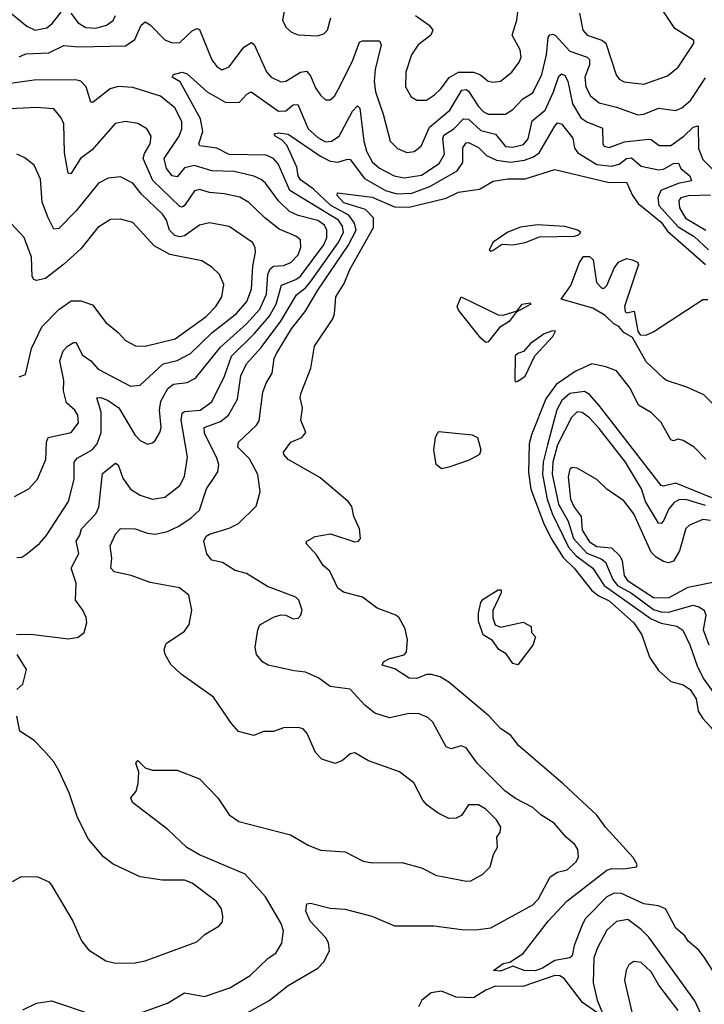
# Model space of a CAD drawing. Extents: x 1771496 to 1971148, y 471553 to 643630.
# Tile 543 of 656: x 1854067 to 1856840, y 628978 to 632967. Entities that reach past the tile are written whole.
import ezdxf

# ---------------------------------------------------------------- set-up
doc = ezdxf.new("R2010")
doc.units = 0

msp = doc.modelspace()

# ---------------------------------------------------------------- linework, layer by layer
at = {"layer": '0CON10XD'}
for points in [[(1853935, 633073.8), (1854095, 632940.8), (1854130, 632925), (1854176.5, 632935), (1854198.2, 632951.8), (1854235, 632998.2)], [(1855670.4, 632985), (1855725.6, 632945), (1855740.9, 632925), (1855732.5, 632905), (1855680.9, 632865), (1855653.5, 632825), (1855631.1, 632755), (1855630, 632695), (1855652.5, 632655), (1855675, 632641.4), (1855715, 632641.2), (1855746.8, 632663.2), (1855773, 632687), (1855807, 632733), (1855845, 632755.2), (1855905, 632754.8), (1855933.5, 632743.5), (1855965, 632718.8), (1855985, 632714.5), (1856015, 632718.2), (1856060.4, 632755), (1856090.4, 632795), (1856097.9, 632815), (1856094.6, 632845), (1856062.4, 632905), (1856080.8, 632965), (1856092.1, 633057.9)], [(1855140.8, 633015), (1855131.1, 632965), (1855145, 632937.5), (1855167.4, 632917.4), (1855195, 632905.7), (1855271.7, 632901.7), (1855299.3, 632910.7), (1855314.2, 632925), (1855327.5, 632975)], [(1854274.3, 632994.3), (1854303.8, 632955), (1854335, 632935.3), (1854375, 632932.5), (1854418.6, 632945), (1854445.7, 632964.3), (1854455.4, 632985)], [(1856334.1, 632994.1), (1856347.9, 632925), (1856365.7, 632905), (1856425, 632883.9), (1856441.6, 632871.6), (1856483.5, 632743.5), (1856495.8, 632725.8), (1856515.3, 632715.3), (1856595, 632705.9), (1856690.8, 632739.3), (1856734.6, 632775), (1856789.3, 632859.3), (1856798.8, 632875), (1856796.7, 632885), (1856721.3, 632931.3), (1856675, 633000)], [(1854065, 632817.5), (1854091.5, 632828.5), (1854185, 632832.5), (1854245, 632862.8), (1854305, 632856.9), (1854495, 632861.7), (1854533, 632887), (1854558.9, 632945), (1854575, 632958.5), (1854595, 632945.9), (1854655, 632886.4), (1854685, 632873.2), (1854715.6, 632875), (1854765, 632922.2), (1854785, 632931.8), (1854795, 632927.1), (1854845.3, 632805.3), (1854865, 632777.1), (1854885, 632764.4), (1854915, 632776.9), (1854975, 632855.9), (1855005.4, 632875.4), (1855016.3, 632866.3), (1855066.4, 632756.4), (1855085, 632734.6), (1855125, 632715.4), (1855145, 632718), (1855205, 632754.2), (1855228.5, 632758.5), (1855245, 632740.5), (1855265, 632691.1), (1855285, 632661.9), (1855305, 632642.9), (1855325, 632643.1), (1855342.6, 632657.4), (1855365, 632699.4), (1855416.1, 632803.9), (1855443.6, 632876.4), (1855455, 632881.8), (1855525, 632881.4), (1855531.5, 632865), (1855507.2, 632765), (1855502.7, 632717.3), (1855508.5, 632675), (1855539.5, 632585), (1855567.5, 632475), (1855597.8, 632445), (1855635, 632428.9), (1855665, 632433.8), (1855692.7, 632455), (1855727.6, 632532.4), (1855809.5, 632600.5), (1855857.7, 632682.3), (1855875, 632684.8), (1855885, 632677.1), (1855925.7, 632615), (1855944.1, 632595), (1855965, 632584.3), (1856035, 632584.7), (1856065, 632602.9), (1856105, 632647.1), (1856145, 632671.5), (1856181.9, 632745), (1856201.3, 632825), (1856207.7, 632895), (1856214.3, 632905.7), (1856225, 632908.9), (1856235.5, 632905), (1856295, 632839.5), (1856366.1, 632816.1), (1856375, 632806.5), (1856374.7, 632785), (1856356.8, 632735), (1856360.5, 632695), (1856379.4, 632659.4), (1856415, 632630.8), (1856485, 632613.2), (1856571.3, 632581.3), (1856595, 632584.7), (1856655, 632608.6), (1856725, 632598.8), (1856749.9, 632610.1), (1856785, 632639.6), (1856845, 632732.2)], [(1854515, 628928), (1854665, 628982.3), (1854735, 629024.5), (1854815, 629010), (1854917.5, 629045), (1855000, 629095), (1855073.3, 629165), (1855105, 629185.6), (1855128.9, 629225), (1855135.5, 629275), (1855126.4, 629305), (1855062.7, 629412.7), (1854980, 629505), (1854795, 629584.2), (1854743.4, 629613.4), (1854666.6, 629686.6), (1854524.2, 629795), (1854516.7, 629815), (1854538.3, 629841.7), (1854546.8, 629873.2), (1854548.8, 629918.8), (1854536.7, 629955), (1854545, 629966.2), (1854575, 629936.7), (1854605, 629926.7), (1854705, 629926.7), (1854795, 629892), (1854869.4, 629815), (1854915, 629745.7), (1854955, 629718.5), (1855164.5, 629664.5), (1855235, 629623.1), (1855285, 629602.9), (1855385, 629595.7), (1855458.3, 629558.3), (1855495, 629550.8), (1855615, 629552.9), (1855695, 629531.4), (1855755, 629500), (1855785.8, 629494.2), (1855875, 629477.5), (1855895, 629478.8), (1855942.5, 629505), (1855973.3, 629535), (1855986, 629585), (1856002.5, 629615), (1855999.4, 629655), (1856012.9, 629675), (1856015.6, 629695), (1855998.6, 629725), (1855955, 629768.6), (1855925, 629785.7), (1855885, 629786.2), (1855857.3, 629742.7), (1855835, 629732), (1855805, 629731.2), (1855762.4, 629752.4), (1855718, 629785), (1855700, 629805), (1855663.8, 629875), (1855605, 629920), (1855480, 629965), (1855425, 629996.7), (1855405, 629993.3), (1855374.4, 629965.6), (1855345, 629954.2), (1855291.3, 629971.3), (1855265, 629998.8), (1855232, 630075), (1855215, 630093.8), (1855195, 630100), (1855135, 630097.8), (1855095, 630083.1), (1855055, 630083.1), (1855015, 630067.5), (1854952.6, 630082.6), (1854925, 630116), (1854852, 630222), (1854721.1, 630315), (1854678.9, 630355), (1854655.6, 630395), (1854651.9, 630415), (1854660.6, 630439.4), (1854735, 630490), (1854753.2, 630516.8), (1854764.4, 630575), (1854751.4, 630635), (1854713.8, 630665), (1854595, 630687.6), (1854518.6, 630715), (1854450, 630730), (1854435.4, 630745), (1854439.7, 630785), (1854433.2, 630835), (1854455, 630883.1), (1854474.7, 630905.3), (1854535, 630904.5), (1854585, 630886.8), (1854615, 630883.4), (1854665, 630893.3), (1854710.9, 630915), (1854761, 630949), (1854795, 630980.5), (1854823.7, 631066.4), (1854851.4, 631108.6), (1854868.9, 631135), (1854873.1, 631165), (1854864.1, 631195), (1854815, 631290.9), (1854813.9, 631315), (1854880.7, 631339.3), (1854912.9, 631365), (1854949.6, 631430.4), (1854962.3, 631525), (1854985, 631572.3), (1855045, 631638.6), (1855125, 631745.2), (1855188, 631852), (1855225, 631880.9), (1855244.8, 631905.2), (1855356.7, 632063.3), (1855378.8, 632105), (1855375, 632131.3), (1855357.8, 632155), (1855160.9, 632275), (1855113.2, 632383.2), (1855095, 632404.7), (1855065, 632417.8), (1854915, 632421.7), (1854865, 632446.6), (1854796.2, 632456.2), (1854792.3, 632465), (1854809, 632515), (1854799.2, 632565), (1854716.2, 632716.2), (1854683.8, 632735), (1854690, 632745), (1854725, 632754.2), (1854745, 632747.8), (1854825.8, 632675), (1854902.3, 632632.3), (1854956.8, 632633.2), (1854986.5, 632665), (1855005, 632675.4), (1855115, 632596.3), (1855145, 632598.4), (1855175, 632621.8), (1855194.1, 632624.1), (1855234.8, 632525), (1855275, 632489.4), (1855305, 632473.1), (1855329.4, 632475), (1855360.5, 632495), (1855415, 632596.4), (1855435, 632618.6), (1855445, 632608.8), (1855460.4, 632475), (1855472.2, 632435), (1855495, 632390.9), (1855525, 632366.1), (1855583.6, 632335), (1855625, 632326.5), (1855695, 632337.1), (1855765.8, 632385), (1855787.7, 632422.3), (1855781.5, 632485), (1855785, 632500), (1855825, 632525.2), (1855865, 632566), (1855885, 632564.8), (1855935, 632518.8), (1855995, 632503.2), (1856035, 632453.7), (1856065, 632450.3), (1856108.3, 632461.7), (1856127.2, 632485), (1856142.6, 632557.4), (1856195, 632600.6), (1856230, 632675), (1856251.6, 632738.4), (1856261.6, 632748.4), (1856275, 632741.8), (1856288.1, 632718.1), (1856306.4, 632626.4), (1856340.1, 632570.1), (1856365, 632553), (1856428.1, 632528.1), (1856429.5, 632465), (1856435, 632454.6), (1856455, 632448.9), (1856517, 632473), (1856613.9, 632483.9), (1856625, 632482.5), (1856657.3, 632457.3), (1856705, 632458.1), (1856757.8, 632495), (1856795, 632531.6), (1856815, 632536.7), (1856816.6, 632445), (1856835, 632400.9), (1856877.3, 632357.3)], [(1854054.2, 630475.8), (1854111.7, 630478.3), (1854265, 630458.9), (1854303.3, 630465), (1854327.5, 630485), (1854338.6, 630525), (1854335.7, 630545), (1854322.9, 630575), (1854293.1, 630615), (1854295.4, 630684.6), (1854275.4, 630745), (1854306.2, 630805), (1854296.1, 630855), (1854310.6, 630879.4), (1854316.8, 630905), (1854374.5, 630965), (1854387.6, 630992.4), (1854401.7, 631128.3), (1854455, 631170.8), (1854465, 631164), (1854485, 631110), (1854515, 631064.7), (1854555, 631040.4), (1854605, 631024.7), (1854655, 631032.3), (1854715, 631079.4), (1854733.7, 631116.3), (1854746.2, 631195), (1854720.7, 631345), (1854725, 631373.1), (1854735, 631379.7), (1854798.1, 631385), (1854845, 631418.7), (1854896.8, 631523.2), (1854925, 631604.2), (1855016, 631694), (1855077.9, 631765), (1855105.4, 631815), (1855127.7, 631892.3), (1855185.1, 631914.9), (1855205, 631928.8), (1855298.7, 632055), (1855310.6, 632085), (1855311.6, 632115), (1855302.2, 632135), (1855274.2, 632154.2), (1855195, 632174), (1855160.4, 632190.4), (1855115, 632232.9), (1855062.2, 632305), (1855045, 632320), (1855015, 632332.8), (1854935, 632352.6), (1854845, 632354.8), (1854775, 632377), (1854735, 632366.5), (1854705, 632330.8), (1854685, 632335.3), (1854660.8, 632365), (1854651.4, 632405), (1854712.5, 632495), (1854724.2, 632525), (1854724.2, 632555), (1854695, 632610.4), (1854636.9, 632656.9), (1854525, 632692.6), (1854465, 632696.1), (1854433.4, 632686.6), (1854365, 632633.3), (1854355, 632632.9), (1854335.9, 632695), (1854315, 632718.2), (1854293.5, 632723.5), (1854125, 632722.2), (1854000, 632705)], [(1854055, 630788), (1854075, 630790), (1854095, 630802.5), (1854146.9, 630845), (1854174.2, 630875.8), (1854265, 631015.7), (1854287.2, 631105), (1854287.8, 631175), (1854299.7, 631190.3), (1854360.4, 631225), (1854381.2, 631248.8), (1854397.3, 631295), (1854396.9, 631376.9), (1854379.2, 631435), (1854395, 631437.1), (1854425, 631424.3), (1854468.3, 631395), (1854532.8, 631285), (1854555, 631262.9), (1854585, 631247.3), (1854605, 631252.7), (1854615, 631262.5), (1854635, 631294.4), (1854640.5, 631315), (1854633.1, 631385), (1854638.6, 631421.4), (1854667.2, 631472.8), (1854689.4, 631490.6), (1854745, 631496.7), (1854779.1, 631515), (1854879.6, 631640.4), (1854985, 631735.2), (1855039.8, 631795), (1855066.2, 631855), (1855072.5, 631935), (1855081.8, 631958.2), (1855095, 631968.5), (1855135, 631971.7), (1855165, 631982.9), (1855195.2, 632015), (1855205.4, 632045.4), (1855204.5, 632075), (1855185, 632090.7), (1855118.2, 632118.2), (1855060, 632165), (1854995, 632226.1), (1854958.3, 632248.3), (1854895, 632261.9), (1854835, 632266.8), (1854795, 632278.8), (1854775, 632273.8), (1854735, 632214.7), (1854725, 632207.3), (1854715, 632210), (1854605.8, 632315.8), (1854567.3, 632405), (1854572.2, 632425), (1854595.9, 632465), (1854599.2, 632495), (1854582.2, 632525), (1854545, 632546.2), (1854495, 632554.5), (1854453.9, 632546.1), (1854359.7, 632440.3), (1854312.4, 632405), (1854273.2, 632343.2), (1854265, 632344.2), (1854261.8, 632351.8), (1854247.8, 632427.8), (1854245.5, 632545), (1854235, 632570), (1854205.5, 632605.5), (1854135, 632611.8), (1854026.1, 632606.1)], [(1855189.8, 632369.8), (1855148.9, 632458.9), (1855129.8, 632479.8), (1855101.9, 632495), (1855098, 632505), (1855115, 632509.2), (1855155, 632504), (1855285, 632413.8), (1855325, 632393.5), (1855355, 632390.2), (1855395, 632402.7), (1855405, 632400.3), (1855463.7, 632323.7), (1855549.3, 632275), (1855595, 632261.7), (1855655, 632265.1), (1855729, 632291), (1855838.9, 632355), (1855861.5, 632388.5), (1855862.2, 632447.8), (1855875, 632468.8), (1855885, 632469.6), (1855925, 632449.2), (1855957.4, 632417.4), (1855998.5, 632398.5), (1856055, 632389.7), (1856112.1, 632397.9), (1856148.2, 632411.8), (1856171.5, 632428.5), (1856235, 632536), (1856245, 632548.9), (1856261.2, 632545), (1856307.9, 632487.9), (1856315, 632447.1), (1856327.3, 632427.3), (1856405, 632380.6), (1856465, 632373.5), (1856495, 632382.1), (1856525, 632404.3), (1856545, 632408), (1856585, 632373.7), (1856655, 632358.6), (1856675, 632362.3), (1856715, 632384.3), (1856736.4, 632386.4), (1856745.9, 632365), (1856781.1, 632335), (1856788.2, 632315), (1856735, 632303.1), (1856664.1, 632275), (1856651.6, 632245), (1856656.6, 632215), (1856735, 632127.8), (1856799.1, 632089.1), (1856856.8, 632035)], [(1854045, 631035.6), (1854103.8, 631066.2), (1854138.9, 631105), (1854173.1, 631185), (1854174.7, 631255.3), (1854182.5, 631275), (1854275, 631294.6), (1854305, 631333.8), (1854302.7, 631365), (1854290.5, 631385), (1854256.4, 631415), (1854243.9, 631463.9), (1854245.6, 631505.6), (1854229.7, 631585), (1854242.5, 631625), (1854260.8, 631645), (1854285, 631660), (1854295, 631659.2), (1854320.1, 631610.1), (1854355.3, 631585.3), (1854385, 631550.9), (1854515, 631482.7), (1854555, 631486.9), (1854647.7, 631572.3), (1854704.1, 631585.9), (1854759.1, 631615), (1854845, 631698), (1854945, 631776.5), (1854986.5, 631825), (1855005.6, 631875), (1855011, 631969), (1855021.5, 632025), (1855021.1, 632045), (1855009.4, 632065), (1854915, 632129.1), (1854835, 632143.8), (1854795, 632135.4), (1854735, 632091.6), (1854715, 632088), (1854695, 632093.5), (1854673.9, 632113.9), (1854661.7, 632155), (1854645, 632179.7), (1854560, 632260), (1854525, 632304.5), (1854475, 632331.1), (1854425, 632325.5), (1854385.7, 632305), (1854295, 632193.5), (1854225, 632121.8), (1854205, 632118.9), (1854181.6, 632165), (1854157.7, 632227.7), (1854151.1, 632321.1), (1854125, 632377.5), (1854087.2, 632407.2), (1854055, 632423.1)], [(1854901.2, 628895), (1855076.8, 628993.2), (1855155, 629054.4), (1855274.4, 629125), (1855299.5, 629150.5), (1855322.3, 629195), (1855317.3, 629227.3), (1855306.9, 629246.9), (1855243.2, 629315), (1855225.6, 629355), (1855230, 629385), (1855245, 629388), (1855325, 629368.1), (1855385, 629363.8), (1855494, 629335), (1855585, 629296.2), (1855745, 629295.3), (1855858.5, 629281.5), (1855915, 629279.3), (1855975, 629287.5), (1856145, 629380.7), (1856168, 629405), (1856215.9, 629494.1), (1856245, 629513.1), (1856285, 629523.3), (1856320.6, 629555), (1856330.6, 629575), (1856328.1, 629605), (1856315.7, 629625), (1856281.1, 629655), (1856232, 629712), (1856178.6, 629745), (1856145.3, 629775.3), (1856075, 629811.9), (1856032.7, 629842.7), (1855920.6, 629955), (1855875, 630017.1), (1855855, 630025.5), (1855815, 630012.5), (1855795, 630021.4), (1855740.7, 630120.7), (1855719.8, 630139.8), (1855685, 630154.4), (1855645, 630156.7), (1855565, 630138.9), (1855505, 630157.7), (1855465, 630189.6), (1855405, 630254.6), (1855325, 630265.5), (1855278.7, 630298.7), (1855225, 630324), (1855178.5, 630328.5), (1855072.7, 630352.7), (1855050, 630365), (1855026.2, 630395), (1855020.8, 630425), (1855031.2, 630495), (1855040, 630515), (1855095, 630546), (1855125, 630555.8), (1855145, 630554), (1855175, 630540), (1855195, 630542), (1855206, 630555), (1855210.8, 630575), (1855197.5, 630615), (1855185, 630627.1), (1855071.2, 630671.2), (1854985, 630722.9), (1854939.2, 630735), (1854887.7, 630767.7), (1854845, 630777.9), (1854825, 630803.1), (1854813.3, 630855), (1854822.5, 630875), (1854835, 630882.4), (1854915, 630906.5), (1854953.8, 630926.2), (1855025, 630996), (1855040.4, 631055), (1855031.4, 631125), (1854997.6, 631187.6), (1854950.9, 631235), (1854952.9, 631255), (1855026.2, 631325), (1855037.4, 631342.6), (1855052.4, 631457.6), (1855065.2, 631494.8), (1855089.7, 631535), (1855097.5, 631595), (1855106.5, 631615), (1855167.3, 631715), (1855223, 631785), (1855275, 631871.9), (1855397.7, 632052.3), (1855430.4, 632115), (1855423.1, 632143.1), (1855400.2, 632175), (1855327.6, 632215), (1855255, 632282.4), (1855205, 632318.4), (1855194.5, 632335), (1855189.8, 632369.8)], [(1856901.5, 629071.5), (1856839.4, 629169.4), (1856817.8, 629197.8), (1856775, 629234), (1856762, 629255), (1856725, 629286.2), (1856682.5, 629365), (1856655, 629376.8), (1856595, 629384.4), (1856505, 629427.3), (1856475, 629428.7), (1856445, 629413.2), (1856359.2, 629325), (1856347, 629303), (1856313.3, 629216.7), (1856305.2, 629174.8), (1856295, 629165.8), (1856235, 629155.2), (1856185, 629124.1), (1856155, 629113.1), (1856110, 629115), (1856065, 629132.5), (1856015, 629111.9), (1855986, 629115), (1856025, 629142.9), (1856052, 629148), (1856106.8, 629183.2), (1856207.1, 629315), (1856283.9, 629396.1), (1856445, 629521.8), (1856465, 629528.4), (1856515, 629527.3), (1856566.2, 629535), (1856568.6, 629545), (1856552.3, 629572.3), (1856440, 629695), (1856404.3, 629744.3), (1856268.3, 629871.7), (1856089.5, 630025), (1856056.8, 630066.8), (1856014.2, 630095), (1855967, 630147), (1855805, 630283.8), (1855770, 630305), (1855735, 630314.6), (1855715, 630313.8), (1855675, 630298.2), (1855645, 630299.6), (1855586.9, 630336.9), (1855535, 630352), (1855540.8, 630365), (1855562.6, 630377.4), (1855625, 630394.5), (1855634.2, 630405), (1855637.5, 630455), (1855628.6, 630498.6), (1855604.1, 630544.1), (1855590, 630555), (1855515, 630582.5), (1855455, 630627.7), (1855377.9, 630647.9), (1855355, 630663.8), (1855323.1, 630733.1), (1855295.8, 630755.8), (1855268.8, 630798.8), (1855226.7, 630845), (1855230, 630855), (1855263.8, 630873.8), (1855326.4, 630883.6), (1855425, 630852), (1855440, 630855), (1855447.5, 630865), (1855443.3, 630905), (1855420, 630955), (1855412.5, 630995), (1855397.5, 631015), (1855283, 631113), (1855155, 631185.6), (1855137.1, 631205), (1855135.7, 631215), (1855165, 631256), (1855210, 631275), (1855226.2, 631295), (1855206, 631345), (1855212.5, 631395), (1855203.3, 631435), (1855206.7, 631455), (1855246.2, 631555), (1855260.8, 631645), (1855335.8, 631755), (1855342.5, 631775), (1855347.5, 631845), (1855381.7, 631898.3), (1855404.6, 631955), (1855499.6, 632125), (1855499.5, 632165), (1855468, 632198), (1855380, 632225), (1855352.9, 632255), (1855354.4, 632265.6), (1855495, 632247.8), (1855585, 632209.7), (1855645, 632207.5), (1855795, 632244), (1855845, 632269.1), (1855928.9, 632281.1), (1855985, 632312.5), (1856045, 632322.2), (1856115, 632322.1), (1856235, 632360), (1856455, 632308), (1856525, 632309.4), (1856549.1, 632255), (1856572.7, 632222.7), (1856665, 632146.3), (1856690.9, 632110.9), (1856720.8, 632085), (1856845, 631975.7)], [(1856865, 632257), (1856775, 632254), (1856745.5, 632245), (1856737.2, 632235), (1856740.2, 632205), (1856763.5, 632163.5), (1856847, 632115)], [(1854065, 631520.6), (1854089.7, 631530.3), (1854114.7, 631635), (1854156.8, 631723.2), (1854225, 631793.6), (1854275, 631828.5), (1854315, 631828.8), (1854361.8, 631811.8), (1854415, 631740.5), (1854465, 631700), (1854495, 631666.9), (1854535.4, 631645.4), (1854575, 631644.6), (1854695.9, 631674.1), (1854821.6, 631765), (1854861.6, 631805), (1854886, 631845), (1854893.8, 631895), (1854876.7, 631935), (1854845.3, 631965.3), (1854805, 631990.4), (1854675, 632016.2), (1854610.9, 632050.9), (1854525, 632146.2), (1854475, 632159.6), (1854435, 632157.5), (1854382.7, 632125), (1854315, 632039.5), (1854244.4, 631975), (1854170.7, 631919.3), (1854135, 631910.4), (1854124.1, 631914.1), (1854116.7, 631926.7), (1854114.7, 632005), (1854084.5, 632085), (1853997.9, 632177.9)], [(1855975, 632028.8), (1855985, 632033.1), (1856021.9, 632058.1), (1856065, 632055.6), (1856115, 632064.6), (1856173, 632087), (1856315, 632090), (1856331.2, 632095), (1856340, 632105), (1856327.5, 632115), (1856275, 632130), (1856165, 632135.8), (1856095, 632126.9), (1856045, 632107.1), (1855985, 632065.7), (1855968.8, 632035), (1855975, 632028.8)], [(1856890.8, 631395), (1856837.8, 631447.8), (1856769, 631479), (1856687.8, 631505), (1856675, 631514.7), (1856605, 631581.5), (1856549.1, 631679.1), (1856515, 631700), (1856494.6, 631724.6), (1856474, 631735), (1856438.8, 631768.8), (1856389.1, 631799.1), (1856260, 631835), (1856299.6, 631890.4), (1856335, 631983.8), (1856351.5, 632008.5), (1856375, 632007.2), (1856390, 631995), (1856403, 631903), (1856425, 631880), (1856435, 631880), (1856445, 631890), (1856475, 631960), (1856492.5, 631985), (1856525, 631999.2), (1856547.5, 631995), (1856570, 631985), (1856573.3, 631975), (1856517.5, 631805), (1856520, 631785), (1856525, 631780), (1856556.7, 631786.7), (1856571.2, 631705), (1856580.8, 631690.8), (1856605, 631688.6), (1856636.1, 631703.9), (1856835, 631833.3), (1856855, 631834.3)], [(1855955, 631658.8), (1855935, 631676.7), (1855845, 631790), (1855839.2, 631805), (1855855, 631844.2), (1856005, 631771.4), (1856025, 631770.8), (1856081.7, 631788.3), (1856102.5, 631815), (1856135, 631820), (1856137.5, 631815), (1856077.5, 631782.5), (1856049.2, 631745), (1856010, 631720), (1855965, 631662.5), (1855955, 631658.8)], [(1856075, 631500), (1856085, 631502.5), (1856115, 631523.3), (1856153.8, 631605), (1856226.4, 631683.6), (1856237.5, 631705), (1856225, 631706.7), (1856191.4, 631695), (1856135.7, 631655), (1856107.4, 631622.6), (1856084.5, 631615.5), (1856074, 631605), (1856072.5, 631505), (1856075, 631500)], [(1856846.8, 631186.8), (1856798.9, 631235), (1856755, 631262.2), (1856735, 631267.5), (1856715, 631261.5), (1856704.7, 631264.7), (1856665, 631335.7), (1856626, 631375), (1856574.2, 631405), (1856540, 631475), (1856485, 631544.3), (1856441.2, 631561.2), (1856385, 631572.5), (1856317.8, 631542.2), (1856240.3, 631489.7), (1856198.4, 631431.6), (1856140, 631285), (1856131.2, 631248.8), (1856127.5, 631132.5), (1856137.3, 631065), (1856188.2, 630928.2), (1856219.3, 630865), (1856268, 630788), (1856313.6, 630745), (1856385, 630654.3), (1856413, 630633), (1856455, 630613), (1856555, 630524.2), (1856587.5, 630475), (1856618.6, 630385), (1856655, 630330), (1856705, 630286), (1856755, 630272.9), (1856783.1, 630253.1), (1856806.9, 630215), (1856816, 630165), (1856835, 630136), (1856905, 630058.6)], [(1856870.3, 631030.3), (1856725, 631088.8), (1856675, 631077.1), (1856665, 631079.6), (1856415, 631404.8), (1856375, 631448.4), (1856355, 631460.4), (1856295, 631453.4), (1856262.9, 631425), (1856243.4, 631386.6), (1856204.5, 631245), (1856187.2, 631175), (1856185.4, 631125), (1856203.6, 631025), (1856223.9, 630966.1), (1856290, 630830), (1856321.4, 630795), (1856388.7, 630745), (1856434.8, 630674.8), (1856625, 630540.2), (1856665, 630522), (1856729.4, 630509.4), (1856753.7, 630493.7), (1856782.1, 630435), (1856812.6, 630345), (1856838.7, 630295), (1856929.6, 630169.6)], [(1856845, 630999.1), (1856765, 631022.7), (1856737.8, 631022.2), (1856718.9, 631011.1), (1856697.3, 630985), (1856675, 630936.9), (1856665, 630926.7), (1856655, 630928), (1856602.5, 631015), (1856586.5, 631066.5), (1856521.6, 631175), (1856415, 631310.8), (1856375, 631353.6), (1856345, 631375.3), (1856325, 631377.9), (1856302.2, 631355), (1856246.1, 631245), (1856227, 631175), (1856223.9, 631126.1), (1856249.7, 631005), (1856288.8, 630935), (1856309.9, 630865), (1856365, 630805.9), (1856422.6, 630782.6), (1856439.4, 630769.4), (1856469.6, 630699.6), (1856489, 630675), (1856545, 630643.1), (1856635, 630577.8), (1856665, 630567.5), (1856695, 630567.3), (1856795, 630594.8), (1856818.8, 630588.8), (1856840, 630575), (1856846, 630555), (1856836.2, 630495), (1856858.3, 630435)], [(1855775, 631148.1), (1855754.6, 631165.4), (1855744.7, 631224.7), (1855751.5, 631275), (1855761.2, 631295), (1855765, 631298.8), (1855900, 631285), (1855921.2, 631275), (1855935.3, 631225), (1855930, 631205), (1855887.3, 631182.7), (1855805, 631153.8), (1855775, 631148.1)], [(1856865, 630938.2), (1856835, 630941.9), (1856780.1, 630919.9), (1856765, 630905.6), (1856739.7, 630815), (1856716.1, 630773.9), (1856695, 630766.8), (1856675, 630771.6), (1856645, 630789.2), (1856625, 630809.5), (1856554.4, 630965), (1856515, 631018.5), (1856445.7, 631065), (1856405, 631104.3), (1856325, 631150.8), (1856305, 631152.5), (1856295, 631146), (1856288.4, 631115), (1856298.4, 631025), (1856312.8, 630992.8), (1856341, 630955), (1856345, 630898.5), (1856375, 630851.5), (1856405, 630832.3), (1856465, 630827.7), (1856498.5, 630795), (1856507, 630775), (1856515.9, 630715), (1856529.1, 630695), (1856635, 630626.7), (1856695, 630624.2)], [(1856085, 630353.8), (1856065, 630359.4), (1856037.3, 630397.3), (1856008.1, 630415), (1855981.7, 630451.7), (1855944.5, 630474.5), (1855925, 630530), (1855925, 630562.5), (1855935, 630606.2), (1855945, 630618.8), (1856005, 630656.7), (1856016.7, 630656.7), (1856016.7, 630645), (1855984.1, 630574.1), (1855984.1, 630544.1), (1855993.3, 630515), (1856015, 630506), (1856106.2, 630526.2), (1856138.3, 630508.3), (1856140, 630485), (1856157, 630467), (1856145, 630433.3), (1856085, 630353.8)], [(1856695, 630624.2), (1856775, 630668.3), (1856895, 630692.4)], [(1854055, 630253.8), (1854080, 630275), (1854094.2, 630335), (1854056, 630395)], [(1854037.5, 629475), (1854073.9, 629496.1), (1854140, 629495), (1854184.1, 629474.1), (1854195, 629460), (1854282, 629315), (1854317.5, 629235), (1854345, 629198), (1854415, 629154.2), (1854455, 629144), (1854535, 629145.7), (1854575.5, 629154.5), (1854785, 629231.4), (1854818.3, 629261.7), (1854873.3, 629295), (1854887.7, 629312.3), (1854890, 629335), (1854884, 629365), (1854864.2, 629395), (1854765, 629469.4), (1854735, 629480.6), (1854645, 629481.5), (1854555, 629494.4), (1854445, 629546), (1854405.8, 629575.8), (1854345, 629646.7), (1854300.8, 629735), (1854267.1, 629835), (1854224.8, 629925), (1854205, 629960.7), (1854165, 630006.8), (1854125, 630046.8), (1854067.8, 630085), (1854055.4, 630145.4)], [(1856827, 628937), (1856801.9, 628991.9), (1856615, 629249.7), (1856585, 629281.1), (1856531.2, 629321.2), (1856485, 629313.5), (1856445, 629278.9), (1856407.1, 629207.1), (1856393.3, 629166.7), (1856390.5, 629065), (1856406.7, 628995), (1856427.8, 628942.2)], [(1856735, 628952.3), (1856655.9, 629055), (1856625, 629108.9), (1856585, 629146.7), (1856555, 629151.8), (1856535, 629137.8), (1856524.1, 629115.9), (1856517.3, 629075), (1856572.3, 628835)], [(1856404.9, 628944.9), (1856346.3, 628985), (1856272.9, 629082.9), (1856255, 629093.8), (1856235.2, 629095.2), (1856105, 629049.5), (1855995, 629051.7), (1855955, 629035.4), (1855905, 629004.3), (1855835, 629006.9), (1855775, 629031.6), (1855734.3, 629025), (1855695.4, 628995), (1855682.1, 628967.9)], [(1854080, 628955), (1854135, 628982.9), (1854195, 628992.5), (1854364.7, 628934.7)]]:
    msp.add_lwpolyline(points, dxfattribs=at)

doc.saveas('drawing.dxf')
